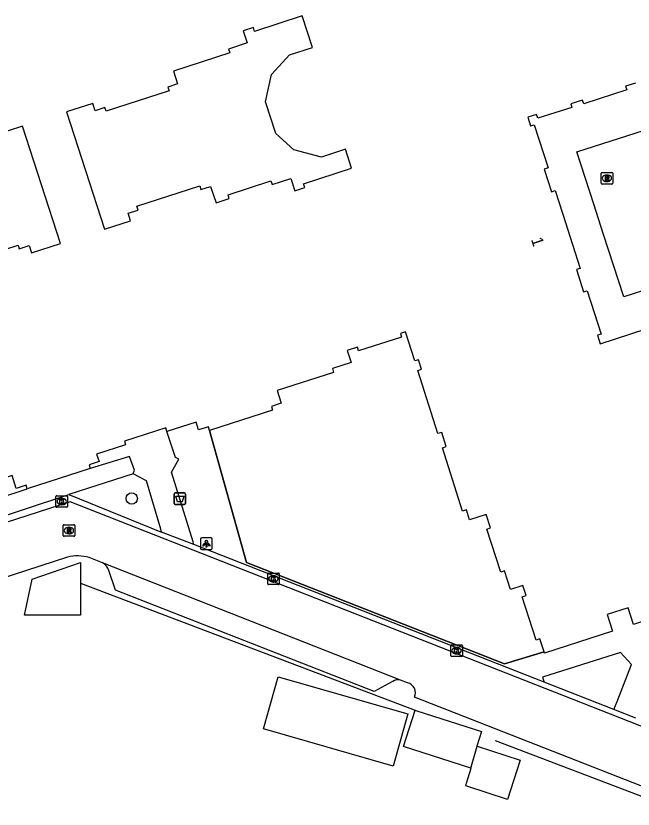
# Model space of a CAD drawing. Extents: x 159718 to 160783, y 383290 to 384030.
# Drawn here: x 159945.1 to 159998.3, y 383550.7 to 383619 of the extents above; entities that cross this region are included whole.
import ezdxf

# ---------------------------------------------------------------- set-up
doc = ezdxf.new("R2010")
doc.units = 0
for name, color, linetype in [('IMGEO_Afvalbak', 7, 'Continuous'), ('IMGEO_Boom', 7, 'Continuous'), ('IMGEO_Hek', 7, 'Continuous'), ('IMGEO_Kolk', 7, 'Continuous'), ('IMGEO_Lichtpunt', 7, 'Continuous'), ('IMGEO_Pand', 7, 'Continuous'), ('IMGEO_Pand_nummerreeks', 7, 'Continuous'), ('IMGEO_Parkeervlak_open', 7, 'Continuous'), ('IMGEO_Rijbaan_lokaal_open', 7, 'Continuous'), ('IMGEO_Rioolput', 7, 'Continuous'), ('IMGEO_Voetpad_open', 7, 'Continuous')]:
    doc.layers.add(name, color=color, linetype=linetype)

msp = doc.modelspace()

# ---------------------------------------------------------------- linework, layer by layer
at = {"layer": 'IMGEO_Afvalbak'}
for p, q in [((159958.744, 383577.017), (159958.744, 383577.817)), ((159958.744, 383577.817), (159958.744, 383577.017)), ((159958.844, 383577.917), (159959.634, 383577.917)), ((159959.634, 383577.917), (159958.844, 383577.917)), ((159959.734, 383577.817), (159959.734, 383577.017)), ((159959.734, 383577.017), (159959.734, 383577.817)), ((159959.634, 383576.917), (159958.844, 383576.917)), ((159958.844, 383576.917), (159959.634, 383576.917))]:
    msp.add_line(p, q, dxfattribs=at)
msp.add_lwpolyline([(159958.887, 383577.631), (159959.591, 383577.631), (159959.442, 383577.161), (159959.036, 383577.161), (159958.887, 383577.631)], dxfattribs=at)
for centre, start, end in [((159958.844, 383577.817), 90, 180), ((159958.844, 383577.817), 90, 180), ((159959.634, 383577.817), 0, 90), ((159959.634, 383577.817), 360, 90), ((159958.844, 383577.017), 180, 270), ((159958.844, 383577.017), 180, 270), ((159959.634, 383577.017), 270, 0), ((159959.634, 383577.017), 270, 0)]:
    msp.add_arc(centre, 0.1, start, end, dxfattribs=at)
at = {"layer": 'IMGEO_Boom'}
msp.add_circle((159955.098, 383577.437), 0.489, dxfattribs=at)
at = {"layer": 'IMGEO_Hek'}
for points in [[(159961.807, 383583.298), (159964.984, 383571.917)], [(159964.984, 383571.917), (159987.222, 383563.208)], [(159950.693, 383570.155), (159979.68, 383559.148)], [(159987.222, 383563.208), (159990.632, 383564.24)], [(159986.416, 383556.59), (160000, 383551.43)]]:
    msp.add_lwpolyline(points, dxfattribs=at)
at = {"layer": 'IMGEO_Kolk'}
for p, q in [((159948.646, 383577.676), (159949.498, 383577.676)), ((159948.571, 383576.75), (159948.571, 383577.602)), ((159949.059, 383577.456), (159949.084, 383577.456)), ((159949.572, 383577.602), (159949.572, 383576.75)), ((159949.498, 383576.676), (159948.646, 383576.676)), ((159949.082, 383576.896), (159949.057, 383576.896)), ((159966.815, 383570.092), (159966.815, 383570.944)), ((159966.89, 383571.018), (159967.742, 383571.018)), ((159967.816, 383570.944), (159967.816, 383570.092)), ((159967.326, 383570.238), (159967.301, 383570.238)), ((159967.303, 383570.798), (159967.328, 383570.798)), ((159967.742, 383570.018), (159966.89, 383570.018)), ((159982.59, 383563.901), (159982.59, 383564.753)), ((159982.665, 383564.827), (159983.517, 383564.827)), ((159983.591, 383564.753), (159983.591, 383563.901)), ((159983.101, 383564.047), (159983.076, 383564.047)), ((159983.078, 383564.607), (159983.103, 383564.607)), ((159983.517, 383563.827), (159982.665, 383563.827))]:
    msp.add_line(p, q, dxfattribs=at)
for points in [[(159948.646, 383577.676), (159949.498, 383577.676)], [(159948.571, 383576.75), (159948.571, 383577.602)], [(159948.892, 383577.376), (159949.015, 383577.376), (159949.015, 383577.225), (159949.145, 383577.376), (159949.309, 383577.376), (159949.163, 383577.225), (159949.316, 383576.976), (159949.164, 383576.976), (159949.079, 383577.14), (159949.015, 383577.073), (159949.015, 383576.976), (159948.892, 383576.976), (159948.892, 383577.376)], [(159949.572, 383577.602), (159949.572, 383576.75)], [(159949.498, 383576.676), (159948.646, 383576.676)], [(159966.815, 383570.092), (159966.815, 383570.944)], [(159966.89, 383571.018), (159967.742, 383571.018)], [(159967.816, 383570.944), (159967.816, 383570.092)], [(159967.136, 383570.718), (159967.259, 383570.718), (159967.259, 383570.567), (159967.389, 383570.718), (159967.553, 383570.718), (159967.407, 383570.567), (159967.56, 383570.318), (159967.408, 383570.318), (159967.323, 383570.482), (159967.259, 383570.415), (159967.259, 383570.318), (159967.136, 383570.318), (159967.136, 383570.718)], [(159967.742, 383570.018), (159966.89, 383570.018)], [(159982.59, 383563.901), (159982.59, 383564.753)], [(159982.665, 383564.827), (159983.517, 383564.827)], [(159983.591, 383564.753), (159983.591, 383563.901)], [(159982.911, 383564.527), (159983.034, 383564.527), (159983.034, 383564.376), (159983.164, 383564.527), (159983.328, 383564.527), (159983.182, 383564.376), (159983.335, 383564.127), (159983.183, 383564.127), (159983.098, 383564.291), (159983.034, 383564.224), (159983.034, 383564.127), (159982.911, 383564.127), (159982.911, 383564.527)], [(159983.517, 383563.827), (159982.665, 383563.827)]]:
    msp.add_lwpolyline(points, dxfattribs=at)
for centre, start, end in [((159948.648, 383577.6), 91.55205, 178.44795), ((159948.648, 383577.6), 91.55205, 178.44795), ((159949.496, 383577.6), 1.55205, 88.44795), ((159949.496, 383577.6), 1.55205, 88.44795), ((159948.648, 383576.752), 181.55205, 268.44795), ((159948.648, 383576.752), 181.55205, 268.44795), ((159949.496, 383576.752), 271.55205, 358.44795), ((159949.496, 383576.752), 271.55205, 358.44795), ((159966.892, 383570.942), 91.55205, 178.44795), ((159966.892, 383570.942), 91.55205, 178.44795), ((159967.74, 383570.942), 1.55205, 88.44795), ((159967.74, 383570.942), 1.55205, 88.44795), ((159966.892, 383570.094), 181.55205, 268.44795), ((159966.892, 383570.094), 181.55205, 268.44795), ((159967.74, 383570.094), 271.55205, 358.44795), ((159967.74, 383570.094), 271.55205, 358.44795), ((159982.667, 383564.751), 91.55205, 178.44795), ((159982.667, 383564.751), 91.55205, 178.44795), ((159983.515, 383564.751), 1.55205, 88.44795), ((159983.515, 383564.751), 1.55205, 88.44795), ((159982.667, 383563.903), 181.55205, 268.44795), ((159982.667, 383563.903), 181.55205, 268.44795), ((159983.515, 383563.903), 271.55205, 358.44795), ((159983.515, 383563.903), 271.55205, 358.44795)]:
    msp.add_arc(centre, 0.0765, start, end, dxfattribs=at)
for centre, major_axis, ratio, start_param, end_param in [((159949.058, 383577.176), (-0.387, 0.002), 0.722429, 4.712389, 7.853982), ((159949.083, 383577.176), (-0.39, 0.002), 0.717154, 1.570796, 4.712389), ((159967.302, 383570.518), (-0.387, 0.002), 0.722429, 4.712389, 7.853982), ((159967.327, 383570.518), (-0.39, 0.002), 0.717154, 1.570796, 4.712389), ((159983.077, 383564.327), (-0.387, 0.002), 0.722429, 4.712389, 7.853982), ((159983.102, 383564.327), (-0.39, 0.002), 0.717154, 1.570796, 4.712389)]:
    msp.add_ellipse(centre, major_axis=major_axis, ratio=ratio, start_param=start_param, end_param=end_param, dxfattribs=at)
at = {"layer": 'IMGEO_Lichtpunt'}
for p, q in [((159961.036, 383573.948), (159961.036, 383573.141)), ((159961.036, 383573.948), (159961.036, 383573.141)), ((159961.938, 383574.043), (159961.13, 383574.043)), ((159961.938, 383574.043), (159961.13, 383574.043)), ((159962.032, 383573.141), (159962.032, 383573.948)), ((159962.032, 383573.141), (159962.032, 383573.948)), ((159961.13, 383573.047), (159961.938, 383573.047)), ((159961.13, 383573.047), (159961.938, 383573.047))]:
    msp.add_line(p, q, dxfattribs=at)
for points in [[(159961.41, 383573.612), (159961.449, 383573.584), (159961.261, 383573.322), (159961.223, 383573.349), (159961.41, 383573.612)], [(159961.512, 383573.564), (159961.559, 383573.564), (159961.559, 383573.242), (159961.512, 383573.242), (159961.512, 383573.564)], [(159961.622, 383573.584), (159961.66, 383573.611), (159961.847, 383573.349), (159961.808, 383573.321), (159961.622, 383573.584)]]:
    msp.add_lwpolyline(points, dxfattribs=at)
msp.add_circle((159961.535, 383573.746), 0.0994, dxfattribs=at)
for centre, start, end in [((159961.13, 383573.948), 90, 180), ((159961.13, 383573.948), 90, 180), ((159961.938, 383573.948), 0, 90), ((159961.938, 383573.948), 0, 90), ((159961.13, 383573.141), 180, 270), ((159961.13, 383573.141), 180, 270), ((159961.938, 383573.141), 270, 0), ((159961.938, 383573.141), 270, 360)]:
    msp.add_arc(centre, 0.0946, start, end, dxfattribs=at)
at = {"layer": 'IMGEO_Pand'}
for points in [[(159967.523, 383608.872), (159966.638, 383611.603), (159967.157, 383613.963), (159968.693, 383615.636), (159970.68, 383616.28), (159969.798, 383618.999), (159965.683, 383617.665), (159965.58, 383617.988), (159964.707, 383617.706), (159965.046, 383616.663), (159963.434, 383616.142), (159963.54, 383615.82), (159958.695, 383614.25), (159959.055, 383613.14), (159958.213, 383612.868), (159958.317, 383612.546), (159952.894, 383610.788), (159952.79, 383611.11), (159951.937, 383610.834), (159951.734, 383611.46), (159949.47, 383610.726), (159952.745, 383600.623), (159955.006, 383601.357), (159954.798, 383602.002), (159955.652, 383602.279), (159955.547, 383602.601), (159960.962, 383604.357), (159961.067, 383604.036), (159961.902, 383604.307), (159962.362, 383602.895), (159963.5, 383603.264), (159963.396, 383603.586), (159967.095, 383604.787), (159967.2, 383604.465), (159968.812, 383604.988), (159969.151, 383603.945), (159970.006, 383604.223), (159969.901, 383604.546), (159974.047, 383605.891), (159973.523, 383607.506), (159971.451, 383606.834), (159969.076, 383607.474), (159967.523, 383608.872)], [(159998.518, 383613.214), (159997.662, 383612.939), (159997.767, 383612.616), (159994.055, 383611.421), (159993.951, 383611.745), (159992.933, 383611.418), (159993.038, 383611.095), (159990.093, 383610.187), (159989.99, 383610.511), (159989.227, 383610.268), (159989.466, 383609.515), (159989.789, 383609.618), (159990.974, 383605.912), (159990.651, 383605.809), (159991.275, 383603.856), (159991.597, 383603.959), (159992.251, 383601.912), (159993.086, 383599.301), (159993.739, 383597.256), (159993.414, 383597.16), (159994.032, 383595.227), (159994.355, 383595.33), (159995.548, 383591.596), (159995.225, 383591.493), (159995.463, 383590.75), (159999.44, 383592.05)], [(159945.698, 383609.505), (159943.196, 383608.694), (159943.403, 383608.059), (159942.559, 383607.786), (159942.664, 383607.464), (159937.259, 383605.712), (159937.155, 383606.035), (159936.302, 383605.759), (159935.943, 383606.868), (159931.107, 383605.301), (159931.004, 383605.623), (159929.392, 383605.102), (159929.054, 383606.145), (159928.201, 383605.868), (159928.306, 383605.547), (159924.609, 383604.348), (159924.504, 383604.67), (159923.282, 383604.274), (159919.193, 383602.949)], [(159922.759, 383588.854), (159927.725, 383590.47), (159928.948, 383590.868), (159928.844, 383591.19), (159932.543, 383592.39), (159932.648, 383592.069), (159933.502, 383592.346), (159933.165, 383593.389), (159934.777, 383593.912), (159934.673, 383594.234), (159938.361, 383595.43), (159938.467, 383595.109), (159939.614, 383595.481), (159939.153, 383596.904), (159939.997, 383597.178), (159939.894, 383597.5), (159945.308, 383599.257), (159945.41, 383598.944), (159946.264, 383599.221), (159946.471, 383598.586), (159948.974, 383599.399), (159945.698, 383609.505)], [(159990.632, 383564.24), (159990.277, 383565.344), (159989.954, 383565.24), (159988.754, 383568.969), (159989.078, 383569.074), (159988.8, 383569.943), (159987.751, 383569.605), (159987.236, 383571.207), (159986.912, 383571.103), (159985.686, 383574.802), (159986.01, 383574.906), (159985.645, 383576.051), (159984.215, 383575.594), (159983.941, 383576.453), (159983.617, 383576.351), (159981.876, 383581.797), (159982.201, 383581.901), (159981.808, 383583.132), (159981.485, 383583.028), (159979.745, 383588.465), (159980.07, 383588.569), (159979.809, 383589.39), (159979.485, 383589.287), (159978.686, 383591.794), (159978.257, 383591.657), (159978.36, 383591.333), (159974.646, 383590.145), (159974.542, 383590.467), (159973.676, 383590.19), (159974.011, 383589.141), (159972.392, 383588.623), (159972.494, 383588.299), (159967.629, 383586.743), (159967.982, 383585.638), (159967.133, 383585.366), (159967.236, 383585.042), (159961.807, 383583.298)], [(159961.807, 383583.298), (159961.704, 383583.622), (159960.849, 383583.348), (159960.644, 383583.996), (159958.133, 383583.193)], [(159958.133, 383583.193), (159958.03, 383583.517), (159954.474, 383582.38), (159954.576, 383582.058), (159952.076, 383581.258), (159952.282, 383580.612), (159951.428, 383580.338), (159951.531, 383580.015)], [(159951.531, 383580.015), (159946.104, 383578.26)], [(159946.104, 383578.26), (159946, 383578.583), (159945.147, 383578.308), (159944.788, 383579.42), (159941.794, 383578.452), (159939.94, 383577.853), (159939.836, 383578.176), (159938.233, 383577.659), (159937.899, 383578.694), (159937.036, 383578.416), (159937.141, 383578.093), (159933.42, 383576.914), (159933.301, 383577.207), (159932.081, 383576.84)], [(159945.863, 383567.392), (159946.525, 383570.475), (159950.689, 383571.912), (159950.695, 383570.587), (159950.693, 383570.155), (159950.682, 383567.383), (159945.863, 383567.392)], [(160004.243, 383568.491), (160000, 383567.126), (159998.342, 383566.592), (159997.882, 383568.022), (159996.072, 383567.439), (159996.533, 383566.01), (159990.67, 383564.123), (159990.632, 383564.24)], [(159967.728, 383562.084), (159978.905, 383558.888), (159977.622, 383554.398), (159966.441, 383557.596), (159967.728, 383562.084)], [(159984.321, 383554.211), (159978.52, 383556.08), (159979.524, 383559.198), (159979.68, 383559.148), (159985.23, 383557.36), (159984.829, 383556.113), (159984.867, 383556.101)], [(159984.867, 383556.101), (159988.581, 383554.905), (159987.493, 383551.528), (159983.881, 383552.691), (159983.944, 383552.909), (159984.36, 383554.199), (159984.321, 383554.211)], [(159984.321, 383554.211), (159984.867, 383556.101)]]:
    msp.add_lwpolyline(points, dxfattribs=at)
at = {"layer": 'IMGEO_Parkeervlak_open'}
msp.add_lwpolyline([(159977.585, 383561.681), (159975.986, 383560.806), (159953.701, 383569.539), (159953.134, 383571.245)], dxfattribs=at)
for centre, radius, start, end in [((159952.006, 383570.838), 1.199, 19.82145, 61.2933), ((159978.04, 383561.079), 0.754, 71.89239, 127.05922)]:
    msp.add_arc(centre, radius, start, end, dxfattribs=at)
at = {"layer": 'IMGEO_Rijbaan_lokaal_open'}
for points in [[(159930.286, 383571.382), (159949.684, 383577.769)], [(159949.684, 383577.769), (159957.675, 383574.548)], [(160020.906, 383549.212), (159949.806, 383577.144), (159930.463, 383570.914), (159930.286, 383571.382)], [(159960.462, 383573.47), (159957.675, 383574.548)], [(159990.633, 383561.63), (159960.462, 383573.47)], [(159949.564, 383572.393), (159926.137, 383564.771)], [(159952.582, 383571.89), (159951.441, 383572.348)], [(159978.274, 383561.796), (159952.582, 383571.89)], [(159978.875, 383561.568), (159978.274, 383561.796)], [(159996.648, 383559.269), (159990.633, 383561.63)], [(160007.458, 383549.351), (159979.471, 383560.335)], [(159998.529, 383558.531), (159996.648, 383559.269)]]:
    msp.add_lwpolyline(points, dxfattribs=at)
for centre, radius, start, end in [((159950.418, 383568.866), 3.629, 73.63466, 103.6186), ((159978.654, 383560.701), 0.895, 335.88468, 75.71114)]:
    msp.add_arc(centre, radius, start, end, dxfattribs=at)
at = {"layer": 'IMGEO_Rioolput'}
for p, q in [((159995.55, 383604.589), (159995.55, 383605.441)), ((159995.625, 383605.515), (159996.477, 383605.515)), ((159996.038, 383605.295), (159996.063, 383605.295)), ((159996.551, 383605.441), (159996.551, 383604.589)), ((159996.477, 383604.515), (159995.625, 383604.515)), ((159996.061, 383604.735), (159996.036, 383604.735)), ((159949.191, 383574.252), (159949.191, 383575.104)), ((159949.266, 383575.178), (159950.118, 383575.178)), ((159949.679, 383574.958), (159949.704, 383574.958)), ((159950.192, 383575.104), (159950.192, 383574.252)), ((159949.702, 383574.398), (159949.677, 383574.398)), ((159950.118, 383574.178), (159949.266, 383574.178))]:
    msp.add_line(p, q, dxfattribs=at)
for points in [[(159995.55, 383604.589), (159995.55, 383605.441)], [(159995.625, 383605.515), (159996.477, 383605.515)], [(159996.139, 383605.213), (159995.887, 383605.215), (159995.887, 383604.815)], [(159995.887, 383604.815), (159996.011, 383604.815), (159996.011, 383604.977), (159996.022, 383604.977)], [(159996.065, 383605.134), (159996.011, 383605.134), (159996.011, 383605.053)], [(159996.011, 383605.053), (159996.063, 383605.053)], [(159996.551, 383605.441), (159996.551, 383604.589)], [(159996.477, 383604.515), (159995.625, 383604.515)], [(159996.069, 383604.948), (159996.14, 383604.815), (159996.28, 383604.815), (159996.215, 383604.941)], [(159949.191, 383574.252), (159949.191, 383575.104)], [(159949.266, 383575.178), (159950.118, 383575.178)], [(159950.192, 383575.104), (159950.192, 383574.252)], [(159949.78, 383574.876), (159949.528, 383574.878), (159949.528, 383574.478)], [(159949.528, 383574.478), (159949.652, 383574.478), (159949.652, 383574.64), (159949.663, 383574.64)], [(159949.706, 383574.797), (159949.652, 383574.797), (159949.652, 383574.716)], [(159949.652, 383574.716), (159949.704, 383574.716)], [(159949.71, 383574.611), (159949.781, 383574.478), (159949.921, 383574.478), (159949.856, 383574.604)], [(159950.118, 383574.178), (159949.266, 383574.178)]]:
    msp.add_lwpolyline(points, dxfattribs=at)
for centre, radius, start, end in [((159995.627, 383605.439), 0.0765, 91.55205, 178.44795), ((159995.627, 383605.439), 0.0765, 91.55205, 178.44795), ((159996.021, 383604.924), 0.0533, 26.02933, 88.69889), ((159996.047, 383605.242), 0.19, 274.7715, 282.96867), ((159996.071, 383605.038), 0.0964, 77.00612, 93.18647), ((159996.085, 383605.095), 0.0378, 276.66336, 79.67722), ((159996.138, 383605.103), 0.109, 350.36119, 89.41601), ((159996.136, 383605.103), 0.112, 277.58423, 350.98172), ((159996.12, 383604.888), 0.108, 29.51342, 73.79051), ((159996.475, 383605.439), 0.0765, 1.55205, 88.44795), ((159996.475, 383605.439), 0.0765, 1.55205, 88.44795), ((159995.627, 383604.591), 0.0765, 181.55205, 268.44795), ((159995.627, 383604.591), 0.0765, 181.55205, 268.44795), ((159996.475, 383604.591), 0.0765, 271.55205, 358.44795), ((159996.475, 383604.591), 0.0765, 271.55205, 358.44795), ((159949.268, 383575.102), 0.0765, 91.55205, 178.44795), ((159949.268, 383575.102), 0.0765, 91.55205, 178.44795), ((159950.116, 383575.102), 0.0765, 1.55205, 88.44795), ((159950.116, 383575.102), 0.0765, 1.55205, 88.44795), ((159949.268, 383574.254), 0.0765, 181.55205, 268.44795), ((159949.268, 383574.254), 0.0765, 181.55205, 268.44795), ((159949.662, 383574.587), 0.0533, 26.02933, 88.69889), ((159949.688, 383574.905), 0.19, 274.7715, 282.96867), ((159949.712, 383574.701), 0.0964, 77.00612, 93.18647), ((159949.726, 383574.758), 0.0378, 276.66336, 79.67722), ((159949.779, 383574.766), 0.109, 350.36119, 89.41601), ((159949.777, 383574.766), 0.112, 277.58423, 350.98172), ((159949.761, 383574.551), 0.108, 29.51342, 73.79051), ((159950.116, 383574.254), 0.0765, 271.55205, 358.44795), ((159950.116, 383574.254), 0.0765, 271.55205, 358.44795)]:
    msp.add_arc(centre, radius, start, end, dxfattribs=at)
for centre, major_axis, ratio, start_param, end_param in [((159996.037, 383605.015), (-0.387, 0.002), 0.722429, 4.712389, 7.853982), ((159996.062, 383605.015), (-0.39, 0.002), 0.717154, 1.570796, 4.712389), ((159949.678, 383574.678), (-0.387, 0.002), 0.722429, 4.712389, 7.853982), ((159949.703, 383574.678), (-0.39, 0.002), 0.717154, 1.570796, 4.712389)]:
    msp.add_ellipse(centre, major_axis=major_axis, ratio=ratio, start_param=start_param, end_param=end_param, dxfattribs=at)
at = {"layer": 'IMGEO_Voetpad_open'}
for points in [[(160004.269, 383596.969), (160000, 383595.601), (159997.492, 383594.798), (159995.763, 383600.158), (159994.915, 383602.785), (159993.457, 383607.304), (160000, 383609.38), (160000.301, 383609.475)], [(159960.462, 383573.47), (159960.386, 383573.717), (159958.541, 383579.693), (159959.155, 383580.828), (159958.882, 383580.955), (159958.133, 383583.193)], [(159990.632, 383564.24), (159987.222, 383563.208), (159964.984, 383571.917), (159961.807, 383583.298)], [(159955.229, 383579.558), (159955.332, 383579.886), (159954.922, 383581.051), (159951.531, 383580.015)], [(159955.229, 383579.558), (159949.684, 383577.769)], [(159957.675, 383574.548), (159957.598, 383574.809), (159956.374, 383578.966), (159955.229, 383579.558)], [(159932.081, 383576.84), (159930.418, 383576.28), (159931.33, 383573.421), (159946.104, 383578.26)], [(159996.648, 383559.269), (159996.919, 383559.958), (159998.167, 383563.138), (159997.204, 383564.161), (159990.505, 383562.062), (159990.633, 383561.63)]]:
    msp.add_lwpolyline(points, dxfattribs=at)

# ---------------------------------------------------------------- texts
at = {"layer": 'IMGEO_Pand_nummerreeks'}
msp.add_text('1', height=1, rotation=287.72137, dxfattribs=at).set_placement((159989.494, 383599.763))

doc.saveas('drawing.dxf')
